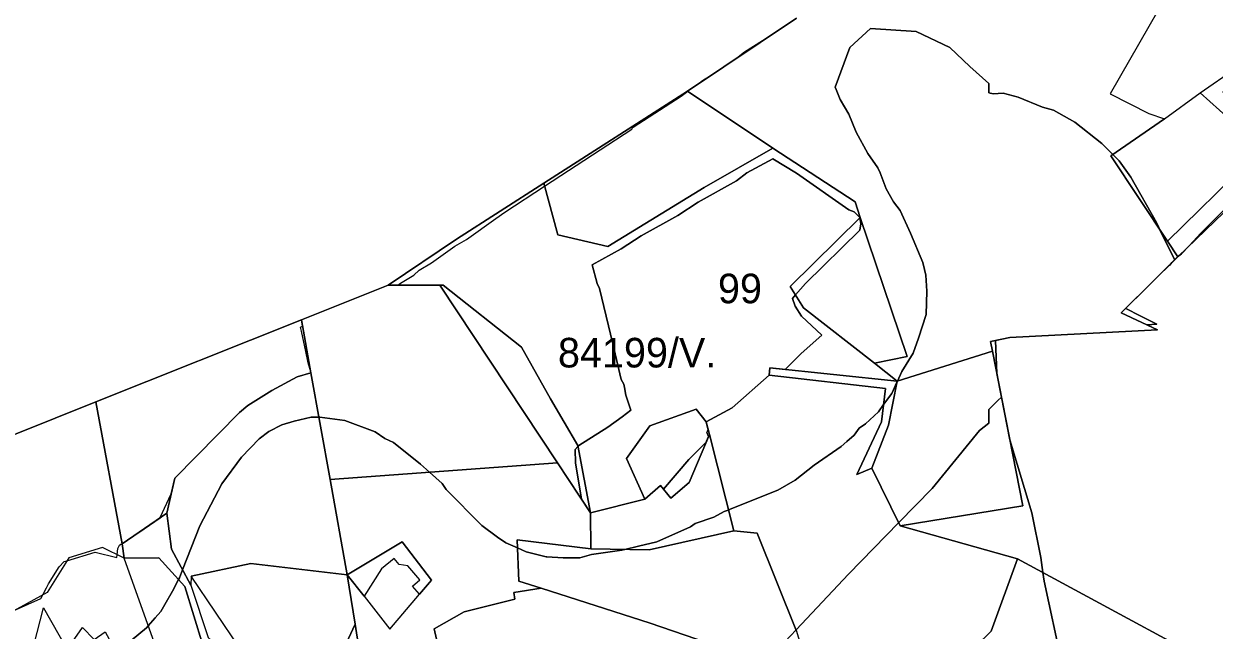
# Model space of a CAD drawing. Extents: x -477304 to -465429, y -1159113 to -1149210.
# Drawn here: x -472989 to -472386, y -1155674 to -1155366 of the extents above; entities that cross this region are included whole.
import ezdxf

# ---------------------------------------------------------------- set-up
doc = ezdxf.new("R2010")
doc.units = 0
for name, color, linetype in [('BPEJ_s', 7, 'Continuous'), ('orna_s', 7, 'Continuous'), ('PUPFL_s', 7, 'Continuous'), ('trav_porost_s', 7, 'Continuous'), ('zahrada_s', 7, 'Continuous')]:
    doc.layers.add(name, color=color, linetype=linetype)

msp = doc.modelspace()

# ---------------------------------------------------------------- linework, layer by layer
at = {"layer": 'BPEJ_s'}
for points in [[(-472462.99, -1155690.28), (-472471.92, -1155648.64), (-472472.54, -1155644.27), (-472473.62, -1155636.74), (-472478.16, -1155614.07), (-472489.33, -1155577.05), (-472493.57, -1155555.38), (-472495.94, -1155543.31), (-472496.67, -1155526.6), (-472489.39, -1155525.15), (-472414.35, -1155521.25), (-472419.81, -1155518.69), (-472414.79, -1155518.33), (-472423.26, -1155514.14), (-472430.56, -1155510.41), (-472430.28, -1155510.11), (-472430.01, -1155509.82), (-472418.88, -1155498.77), (-472410.92, -1155490.87), (-472410.51, -1155490.55), (-472410.43, -1155490.39), (-472408.57, -1155488.54), (-472408.17, -1155488.43), (-472407.16, -1155487.15), (-472405.77, -1155485.77), (-472404.28, -1155484.29), (-472402.23, -1155482.69), (-472398.42, -1155478.63), (-472392.45, -1155472.28), (-472253.39, -1155334.01)], [(-472253.39, -1155334.01), (-472392.45, -1155472.28), (-472398.42, -1155478.63), (-472402.23, -1155482.69), (-472404.28, -1155484.29), (-472405.77, -1155485.77)], [(-472405.77, -1155485.77), (-472405.89, -1155485.54), (-472413, -1155470.85), (-472414.43, -1155467.88), (-472414.97, -1155466.76), (-472427.93, -1155443.81), (-472433.89, -1155435.52), (-472437.03, -1155432.38), (-472439.81, -1155429.59), (-472442.59, -1155426.81), (-472456.41, -1155415.97), (-472467.24, -1155409.81), (-472472.77, -1155408.32), (-472485.09, -1155403.22), (-472492.74, -1155401.31), (-472497.84, -1155401.52), (-472500, -1155401.15), (-472500, -1155396.32), (-472509.62, -1155387.66), (-472519.69, -1155378.1), (-472536.79, -1155370.05), (-472559.93, -1155368.54), (-472570.5, -1155378.1), (-472577.89, -1155398.28), (-472577.41, -1155399.42), (-472575.34, -1155404.4), (-472570.88, -1155411.84), (-472567.26, -1155420.99), (-472561.31, -1155431.83), (-472556.21, -1155439.06), (-472555.14, -1155441.72), (-472551.95, -1155449.69), (-472548.34, -1155456.29), (-472544.94, -1155460.75), (-472539.62, -1155472.23), (-472533.45, -1155487.12), (-472532.64, -1155490.63), (-472531.97, -1155493.5), (-472531.33, -1155501.58), (-472531.75, -1155513.48), (-472535.58, -1155525.39), (-472538.35, -1155533.05), (-472544.09, -1155542.4), (-472546.32, -1155547.23), (-472546.57, -1155547.78), (-472549.19, -1155553.46), (-472553.31, -1155559.13), (-472556, -1155562.82), (-472562.59, -1155568.98), (-472565.78, -1155571.11), (-472568.33, -1155574.72), (-472571.93, -1155577.86), (-472574.92, -1155580.47), (-472588.53, -1155589.82), (-472598.1, -1155597.48), (-472607.03, -1155602.58), (-472632.02, -1155612.54), (-472632.71, -1155612.81), (-472634.25, -1155613.42), (-472639.35, -1155616.19), (-472648.92, -1155619.38), (-472651.26, -1155621.08), (-472668.27, -1155628.73), (-472677.6, -1155630.96), (-472684.53, -1155632.61), (-472686.13, -1155632.99), (-472701.44, -1155635.11), (-472707.39, -1155636.81), (-472715.9, -1155636.81), (-472724.08, -1155636.41), (-472724.41, -1155636.39), (-472734.61, -1155633.84), (-472739.07, -1155631.8), (-472744.82, -1155629.16), (-472749.07, -1155626.4), (-472757.15, -1155620.44), (-472775.23, -1155602.15), (-472777.14, -1155599.18), (-472783.58, -1155593.47), (-472788.19, -1155589.4), (-472801.8, -1155578.34), (-472806.26, -1155576.37), (-472811.16, -1155573.02), (-472826.47, -1155567.28), (-472839.23, -1155565.58), (-472839.71, -1155565.58), (-472843.69, -1155565.58), (-472852.2, -1155567.49), (-472858.58, -1155569.41), (-472865.17, -1155572.81), (-472870.06, -1155576.43), (-472878.99, -1155585.78), (-472888.99, -1155599.39), (-472900.04, -1155620.65), (-472908.84, -1155642.91), (-472910.46, -1155647.02), (-472910.87, -1155647.84), (-472913.86, -1155653.83), (-472917.8, -1155660.58), (-472919.82, -1155664.03), (-472922.7, -1155667.34)], [(-472920.22, -1155616.51), (-472920.25, -1155616.4), (-472914.56, -1155604.33), (-472912.8, -1155596.46), (-472879.93, -1155563.24), (-472875.66, -1155559.57), (-472863.51, -1155551.92), (-472850.75, -1155545.09), (-472843.76, -1155543.07), (-472843.87, -1155542.46), (-472845.18, -1155537.94), (-472846.27, -1155532.2), (-472848.58, -1155521.99), (-472849.05, -1155519.94), (-472849.08, -1155519.81), (-472848.03, -1155519.35), (-472848.6, -1155516.18), (-472804.51, -1155498.57), (-472799.64, -1155498.57), (-472798.4, -1155497.54), (-472791.6, -1155493.5), (-472788.83, -1155490.95), (-472782.67, -1155487.33), (-472770.76, -1155478.82), (-472764.81, -1155475.42), (-472749.98, -1155464.83), (-472745.45, -1155461.6), (-472725.25, -1155448.4), (-472681.03, -1155419.5), (-472680.46, -1155418.55), (-472680.39, -1155418.44), (-472655.93, -1155402.7), (-472652.64, -1155400.31), (-472652.86, -1155400.16), (-472647.44, -1155396.54), (-472645.09, -1155394.83), (-472641.67, -1155392.68), (-472627.86, -1155383.45), (-472623.83, -1155380.37), (-472610.18, -1155371.63), (-472597.53, -1155363.18)], [(-472783.58, -1155593.47), (-472777.14, -1155599.18), (-472775.23, -1155602.15), (-472757.15, -1155620.44), (-472749.07, -1155626.4), (-472744.82, -1155629.16), (-472739.07, -1155631.8), (-472734.61, -1155633.84), (-472724.41, -1155636.39), (-472724.08, -1155636.41), (-472715.9, -1155636.81), (-472707.39, -1155636.81), (-472701.44, -1155635.11), (-472686.13, -1155632.99), (-472684.53, -1155632.61), (-472677.6, -1155630.96), (-472668.27, -1155628.73), (-472651.26, -1155621.08), (-472648.92, -1155619.38), (-472639.35, -1155616.19), (-472634.25, -1155613.42), (-472632.71, -1155612.81), (-472632.02, -1155612.54), (-472607.03, -1155602.58), (-472598.1, -1155597.48), (-472588.53, -1155589.82), (-472574.92, -1155580.47), (-472571.93, -1155577.86), (-472568.33, -1155574.72), (-472565.78, -1155571.11), (-472562.59, -1155568.98), (-472556, -1155562.82), (-472553.31, -1155559.13), (-472549.19, -1155553.46), (-472546.57, -1155547.78), (-472546.32, -1155547.23), (-472544.09, -1155542.4), (-472538.35, -1155533.05), (-472535.58, -1155525.39), (-472531.75, -1155513.48), (-472531.33, -1155501.58), (-472531.97, -1155493.5), (-472532.64, -1155490.63), (-472533.45, -1155487.12), (-472539.62, -1155472.23), (-472544.94, -1155460.75), (-472548.34, -1155456.29), (-472551.95, -1155449.69), (-472555.14, -1155441.72), (-472556.21, -1155439.06), (-472561.31, -1155431.83), (-472567.26, -1155420.99), (-472570.88, -1155411.84), (-472575.34, -1155404.4), (-472577.41, -1155399.42), (-472577.89, -1155398.28), (-472570.5, -1155378.1), (-472559.93, -1155368.54), (-472536.79, -1155370.05), (-472519.69, -1155378.1), (-472509.62, -1155387.66), (-472500, -1155396.32), (-472500, -1155401.15), (-472497.84, -1155401.52), (-472492.74, -1155401.31), (-472485.09, -1155403.22), (-472472.77, -1155408.32), (-472467.24, -1155409.81), (-472456.41, -1155415.97), (-472442.59, -1155426.81), (-472439.81, -1155429.59), (-472437.03, -1155432.38), (-472433.89, -1155435.52), (-472427.93, -1155443.81), (-472414.97, -1155466.76), (-472414.43, -1155467.88), (-472413, -1155470.85), (-472405.89, -1155485.54), (-472405.77, -1155485.77)], [(-472681.03, -1155419.5), (-472680.46, -1155418.55), (-472680.39, -1155418.44), (-472655.93, -1155402.7), (-472652.64, -1155400.31), (-472652.86, -1155400.16), (-472647.44, -1155396.54), (-472645.09, -1155394.83), (-472641.67, -1155392.68), (-472627.86, -1155383.45), (-472623.83, -1155380.37), (-472610.18, -1155371.63), (-472597.53, -1155363.18)], [(-472993.52, -1155663.19), (-472980.63, -1155657.44), (-472979.7, -1155655.63), (-472977.91, -1155652.14), (-472976.81, -1155650), (-472971.49, -1155641.49), (-472968.94, -1155638.73), (-472967.46, -1155638.29), (-472953.2, -1155634.05), (-472942.15, -1155636.6), (-472942.02, -1155635.3), (-472941.72, -1155632.14), (-472940.87, -1155630.44), (-472940.09, -1155629.99), (-472939.52, -1155629.67), (-472939.27, -1155629.53), (-472938.83, -1155629.29), (-472928.39, -1155622.12), (-472920.22, -1155616.51), (-472920.25, -1155616.4), (-472914.56, -1155604.33), (-472912.8, -1155596.46), (-472879.93, -1155563.24), (-472875.66, -1155559.57), (-472863.51, -1155551.92), (-472850.75, -1155545.09), (-472843.76, -1155543.07), (-472843.87, -1155542.46), (-472845.18, -1155537.94), (-472846.27, -1155532.2), (-472848.58, -1155521.99), (-472849.05, -1155519.94), (-472849.08, -1155519.81), (-472848.03, -1155519.35), (-472848.6, -1155516.18), (-472804.51, -1155498.57), (-472799.64, -1155498.57), (-472798.4, -1155497.54), (-472791.6, -1155493.5), (-472788.83, -1155490.95), (-472782.67, -1155487.33), (-472770.76, -1155478.82), (-472764.81, -1155475.42), (-472749.98, -1155464.83), (-472745.45, -1155461.6), (-472725.25, -1155448.4), (-472681.03, -1155419.5)], [(-472405.77, -1155485.77), (-472407.16, -1155487.15), (-472408.17, -1155488.43), (-472408.57, -1155488.54), (-472410.43, -1155490.39), (-472410.51, -1155490.55), (-472410.92, -1155490.87), (-472418.88, -1155498.77), (-472430.01, -1155509.82), (-472430.28, -1155510.11), (-472430.56, -1155510.41), (-472423.26, -1155514.14), (-472414.79, -1155518.33), (-472419.81, -1155518.69), (-472414.35, -1155521.25), (-472489.39, -1155525.15), (-472496.67, -1155526.6), (-472495.94, -1155543.31), (-472493.57, -1155555.38), (-472495.34, -1155557.12), (-472500, -1155561.69), (-472500, -1155568.6), (-472504.72, -1155572.26), (-472528.77, -1155601.7), (-472545.63, -1155618.99), (-472571.15, -1155645.16), (-472597.67, -1155673.42), (-472603.37, -1155679.49)], [(-472603.37, -1155679.49), (-472597.67, -1155673.42), (-472571.15, -1155645.16), (-472545.63, -1155618.99), (-472528.77, -1155601.7), (-472504.72, -1155572.26), (-472500, -1155568.6), (-472500, -1155561.69), (-472495.34, -1155557.12), (-472493.57, -1155555.38), (-472489.33, -1155577.05), (-472478.16, -1155614.07), (-472473.62, -1155636.74), (-472472.54, -1155644.27), (-472471.92, -1155648.64), (-472462.99, -1155690.28)], [(-472934.92, -1155678.7), (-472927.05, -1155672.33), (-472926.21, -1155671.37), (-472922.7, -1155667.34), (-472919.82, -1155664.03), (-472917.8, -1155660.58), (-472913.86, -1155653.83), (-472910.87, -1155647.84), (-472910.46, -1155647.02), (-472908.84, -1155642.91), (-472900.04, -1155620.65), (-472888.99, -1155599.39), (-472878.99, -1155585.78), (-472870.06, -1155576.43), (-472865.17, -1155572.81), (-472858.58, -1155569.41), (-472852.2, -1155567.49), (-472843.69, -1155565.58), (-472839.71, -1155565.58), (-472839.23, -1155565.58), (-472826.47, -1155567.28), (-472811.16, -1155573.02), (-472806.26, -1155576.37), (-472801.8, -1155578.34), (-472788.19, -1155589.4), (-472783.58, -1155593.47)], [(-472993.52, -1155663.19), (-472980.63, -1155657.44), (-472979.7, -1155655.63), (-472977.91, -1155652.14), (-472976.81, -1155650), (-472971.49, -1155641.49), (-472968.94, -1155638.73), (-472967.46, -1155638.29), (-472953.2, -1155634.05), (-472942.15, -1155636.6), (-472942.02, -1155635.3), (-472941.72, -1155632.14), (-472940.87, -1155630.44), (-472940.09, -1155629.99), (-472939.52, -1155629.67), (-472939.27, -1155629.53), (-472938.83, -1155629.29), (-472928.39, -1155622.12), (-472920.22, -1155616.51)], [(-472922.7, -1155667.34), (-472926.21, -1155671.37), (-472927.05, -1155672.33), (-472934.92, -1155678.7), (-472943.3, -1155683.11), (-472943.42, -1155683.17), (-472948.52, -1155684.66), (-472963.83, -1155691.04), (-472970.64, -1155692.53), (-472976.73, -1155694.73), (-472977.77, -1155695.1), (-472978.3, -1155695.29), (-472982, -1155697.14), (-472982.55, -1155697.42), (-472998.16, -1155700.91)]]:
    msp.add_lwpolyline(points, dxfattribs=at)
for points in [[(-472595.12, -1155533.26), (-472603.23, -1155541.36), (-472611.05, -1155540.55), (-472611.29, -1155544.29), (-472630.11, -1155560.74), (-472643.31, -1155567.93), (-472642.25, -1155572.14), (-472642.33, -1155572.17), (-472642.59, -1155572.61), (-472642.96, -1155573.24), (-472642.14, -1155575.39), (-472643.13, -1155577.75), (-472643.39, -1155578.13), (-472652.11, -1155587.06), (-472664.91, -1155602.03), (-472666.43, -1155600.17), (-472674.39, -1155607.08), (-472701.9, -1155614.11), (-472706.51, -1155607.14), (-472709.52, -1155588.76), (-472709.73, -1155581.95), (-472708.35, -1155580.42), (-472707.82, -1155579.83), (-472693.15, -1155570.68), (-472685.93, -1155565.31), (-472681.45, -1155561.97), (-472684, -1155554.31), (-472684.75, -1155550.42), (-472685.07, -1155548.78), (-472686.34, -1155546.44), (-472690.58, -1155528.37), (-472697.4, -1155500.3), (-472698.67, -1155497.75), (-472701.11, -1155488.33), (-472686.34, -1155480.1), (-472676.35, -1155473.51), (-472657.64, -1155463.3), (-472647.43, -1155456.5), (-472627.87, -1155445.65), (-472622.76, -1155441.61), (-472609.58, -1155434.6), (-472597.46, -1155441.83), (-472570.88, -1155460.33), (-472568.33, -1155461.39), (-472565.35, -1155464.36), (-472564.93, -1155467.56), (-472565.35, -1155470.74), (-472593, -1155497.75), (-472598.01, -1155503.57), (-472599.59, -1155505.4), (-472598.1, -1155509.23), (-472594.91, -1155514.34), (-472584.64, -1155523.92)], [(-472595.12, -1155533.26), (-472584.64, -1155523.92), (-472594.91, -1155514.34), (-472598.1, -1155509.23), (-472599.59, -1155505.4), (-472598.01, -1155503.57), (-472593, -1155497.75), (-472565.35, -1155470.74), (-472564.93, -1155467.56), (-472565.35, -1155464.36), (-472568.33, -1155461.39), (-472570.88, -1155460.33), (-472597.46, -1155441.83), (-472609.58, -1155434.6), (-472622.76, -1155441.61), (-472627.87, -1155445.65), (-472647.43, -1155456.5), (-472657.64, -1155463.3), (-472676.35, -1155473.51), (-472686.34, -1155480.1), (-472701.11, -1155488.33), (-472698.67, -1155497.75), (-472697.4, -1155500.3), (-472690.58, -1155528.37), (-472686.34, -1155546.44), (-472685.07, -1155548.78), (-472684.75, -1155550.42), (-472684, -1155554.31), (-472681.45, -1155561.97), (-472685.93, -1155565.31), (-472693.15, -1155570.68), (-472707.82, -1155579.83), (-472708.35, -1155580.42), (-472709.73, -1155581.95), (-472709.52, -1155588.76), (-472706.51, -1155607.14), (-472701.9, -1155614.11), (-472674.39, -1155607.08), (-472666.43, -1155600.17), (-472664.91, -1155602.03), (-472652.11, -1155587.06), (-472643.39, -1155578.13), (-472643.13, -1155577.75), (-472642.14, -1155575.39), (-472642.96, -1155573.24), (-472642.59, -1155572.61), (-472642.33, -1155572.17), (-472642.25, -1155572.14), (-472643.31, -1155567.93), (-472630.11, -1155560.74), (-472611.29, -1155544.29), (-472611.05, -1155540.55), (-472603.23, -1155541.36)]]:
    msp.add_lwpolyline(points, close=True, dxfattribs=at)
at = {"layer": 'orna_s'}
msp.add_lwpolyline([(-472904.44, -1155646.21), (-472874.2, -1155639.71), (-472825.33, -1155645.43), (-472821.33, -1155670.54), (-472846.2, -1155723.83), (-472855.05, -1155719.18)], close=True, dxfattribs=at)
at = {"layer": 'PUPFL_s'}
for points in [[(-472374.68, -1155388.53), (-472381.29, -1155400.82), (-472364.85, -1155418.34), (-472359.73, -1155411.12), (-472335.47, -1155385.45), (-472341.06, -1155375.31), (-472292.37, -1155351.79), (-472243.84, -1155329.66), (-472273.5, -1155358.25), (-472404.16, -1155484.17), (-472409.44, -1155476.21), (-472368.61, -1155436.41), (-472368.27, -1155423.05), (-472392.81, -1155401.05)], [(-472725.66, -1155446.89), (-472652.86, -1155400.16), (-472609.42, -1155429.17), (-472644.35, -1155449.13), (-472693.26, -1155479.03), (-472718.49, -1155473.08)], [(-472558.03, -1155538.11), (-472546.47, -1155547.28), (-472611.05, -1155540.55), (-472611.29, -1155544.29), (-472630.11, -1155560.74), (-472643.31, -1155567.93), (-472648.4, -1155561.44), (-472671.84, -1155569.87), (-472683.79, -1155586.51), (-472674.39, -1155607.08), (-472701.9, -1155614.11), (-472708.47, -1155579.81), (-472722.3, -1155556.29), (-472736.88, -1155530.11), (-472776.67, -1155498.58), (-472778.3, -1155498.58), (-472804.51, -1155498.57), (-472769.94, -1155475.28), (-472725.66, -1155446.89), (-472718.49, -1155473.08), (-472693.26, -1155479.03), (-472644.35, -1155449.13), (-472609.42, -1155429.17), (-472567.83, -1155456.29), (-472565.21, -1155464.22), (-472600.66, -1155499.25), (-472593.98, -1155510.12)], [(-472565.21, -1155464.22), (-472541.3, -1155534.79), (-472558.03, -1155538.11), (-472593.98, -1155510.12), (-472600.66, -1155499.25)], [(-472701.9, -1155614.11), (-472718.7, -1155588.71), (-472778.3, -1155498.58), (-472776.67, -1155498.58), (-472736.88, -1155530.11), (-472722.3, -1155556.29), (-472708.47, -1155579.81)], [(-472952.88, -1155557.82), (-472848.6, -1155516.18), (-472843.76, -1155543.07), (-472850.75, -1155545.09), (-472863.51, -1155551.92), (-472875.66, -1155559.57), (-472879.93, -1155563.24), (-472912.8, -1155596.46), (-472916.76, -1155614.14), (-472939.51, -1155629.75)], [(-472977.44, -1155654.39), (-472999.69, -1155666.56), (-473008.81, -1155646.71), (-473034.64, -1155590.46), (-472952.88, -1155557.82), (-472939.51, -1155629.75), (-472938.48, -1155637.04), (-472949.52, -1155631.62), (-472966.54, -1155636.81)], [(-472674.39, -1155607.08), (-472683.79, -1155586.51), (-472671.84, -1155569.87), (-472648.4, -1155561.44), (-472643.31, -1155567.93), (-472641.69, -1155574.34), (-472651.95, -1155598.68), (-472661.16, -1155606.6), (-472666.43, -1155600.17)], [(-472354.84, -1155708.03), (-472341.25, -1155715.39), (-472359.17, -1155730.93), (-472375.8, -1155748.39), (-472415.14, -1155824.92), (-472519.37, -1155692.24), (-472515, -1155689.94), (-472498.78, -1155673.99), (-472485.43, -1155637.29)]]:
    msp.add_lwpolyline(points, close=True, dxfattribs=at)
for points in [[(-472354.84, -1155708.03), (-472485.43, -1155637.29), (-472544.86, -1155620.55), (-472482.79, -1155610.4), (-472498.15, -1155532.03), (-472499.12, -1155527.09), (-472489.39, -1155525.15), (-472414.35, -1155521.25), (-472432.84, -1155512.62), (-472404.16, -1155484.17), (-472273.5, -1155358.25)], [(-472597.53, -1155363.18), (-472652.86, -1155400.16), (-472725.66, -1155446.89), (-472769.94, -1155475.28), (-472804.51, -1155498.57), (-472848.6, -1155516.18), (-472952.88, -1155557.82), (-473034.64, -1155590.46)]]:
    msp.add_lwpolyline(points, dxfattribs=at)
at = {"layer": 'trav_porost_s'}
for points in [[(-472409.06, -1155350.21), (-472438.52, -1155401.54), (-472418.77, -1155411.5), (-472410.9, -1155414.22), (-472438.04, -1155433.08), (-472409.44, -1155476.21), (-472404.16, -1155484.17), (-472432.84, -1155512.62), (-472414.35, -1155521.25), (-472489.39, -1155525.15), (-472499.12, -1155527.09), (-472498.15, -1155532.03), (-472546.47, -1155547.28), (-472558.03, -1155538.11), (-472541.3, -1155534.79), (-472565.21, -1155464.22), (-472567.83, -1155456.29), (-472609.42, -1155429.17), (-472652.86, -1155400.16), (-472597.53, -1155363.18)], [(-472597.43, -1155674), (-472617.53, -1155624.42), (-472629.35, -1155623.11), (-472641.69, -1155574.34), (-472643.31, -1155567.93), (-472630.11, -1155560.74), (-472611.29, -1155544.29), (-472552.31, -1155550.99), (-472554.4, -1155567.96), (-472566.85, -1155594.55), (-472559.33, -1155591.33), (-472544.86, -1155620.55), (-472485.43, -1155637.29), (-472498.78, -1155673.99)], [(-472923.11, -1155680.05), (-472938.48, -1155637.04), (-472920.94, -1155636.86), (-472907.7, -1155651.3), (-472898.52, -1155681.15)], [(-472846.2, -1155723.83), (-472821.33, -1155670.54), (-472817.54, -1155694.41)]]:
    msp.add_lwpolyline(points, dxfattribs=at)
for points in [[(-472368.61, -1155436.41), (-472409.44, -1155476.21), (-472438.04, -1155433.08), (-472410.9, -1155414.22), (-472392.81, -1155401.05), (-472368.27, -1155423.05)], [(-472804.51, -1155498.57), (-472778.3, -1155498.58), (-472718.7, -1155588.71), (-472834.02, -1155597.18), (-472843.76, -1155543.07), (-472848.6, -1155516.18)], [(-472559.33, -1155591.33), (-472550.9, -1155569.62), (-472546.47, -1155547.28), (-472498.15, -1155532.03), (-472482.79, -1155610.4), (-472544.86, -1155620.55)], [(-472879.93, -1155563.24), (-472875.66, -1155559.57), (-472863.51, -1155551.92), (-472850.75, -1155545.09), (-472843.76, -1155543.07), (-472834.02, -1155597.18), (-472825.33, -1155645.43), (-472874.2, -1155639.71), (-472904.44, -1155646.21), (-472904.62, -1155650.72), (-472914.52, -1155632.41), (-472916.76, -1155614.14), (-472912.8, -1155596.46)], [(-472611.05, -1155540.55), (-472546.47, -1155547.28), (-472550.9, -1155569.62), (-472559.33, -1155591.33), (-472566.85, -1155594.55), (-472554.4, -1155567.96), (-472552.31, -1155550.99), (-472611.29, -1155544.29)], [(-472641.69, -1155574.34), (-472629.35, -1155623.11), (-472672.2, -1155632.87), (-472701.84, -1155632.24), (-472701.9, -1155614.11), (-472674.39, -1155607.08), (-472666.43, -1155600.17), (-472661.16, -1155606.6), (-472651.95, -1155598.68)], [(-472825.33, -1155645.43), (-472816.82, -1155656.3), (-472803.73, -1155673.01), (-472788.76, -1155655.34), (-472782.65, -1155648.13), (-472797.55, -1155628.71), (-472825.33, -1155645.43), (-472834.02, -1155597.18), (-472718.7, -1155588.71), (-472701.9, -1155614.11), (-472701.84, -1155632.24), (-472739.24, -1155627.74), (-472738.35, -1155648.61), (-472727, -1155652.3), (-472740.79, -1155654.51), (-472740.31, -1155657.81), (-472765.97, -1155664.23), (-472781.32, -1155672.86), (-472778.1, -1155687.01), (-472784.81, -1155692.77), (-472796.52, -1155682.3), (-472809.03, -1155703.76), (-472817.54, -1155694.41), (-472821.33, -1155670.54)], [(-472938.48, -1155637.04), (-472939.51, -1155629.75), (-472916.76, -1155614.14), (-472914.52, -1155632.41), (-472904.62, -1155650.72), (-472895.84, -1155677.28), (-472866.51, -1155703.99), (-472864.63, -1155714.13), (-472860.5, -1155733.98), (-472860.99, -1155734.61), (-472864.32, -1155734.51), (-472870.03, -1155706.22), (-472898.52, -1155681.15), (-472907.7, -1155651.3), (-472920.94, -1155636.86)], [(-472672.2, -1155632.87), (-472629.35, -1155623.11), (-472617.53, -1155624.42), (-472597.43, -1155674), (-472593.93, -1155686.1), (-472593.45, -1155687.75), (-472619.47, -1155687.83), (-472671.7, -1155670), (-472727, -1155652.3), (-472738.35, -1155648.61), (-472739.24, -1155627.74), (-472701.84, -1155632.24)], [(-472685.36, -1155764.03), (-472676.59, -1155768.69), (-472666.59, -1155777.31), (-472704.85, -1155818.24), (-472761.29, -1155756.77), (-472781.48, -1155734.03), (-472809.03, -1155703.76), (-472796.52, -1155682.3), (-472784.81, -1155692.77), (-472778.1, -1155687.01), (-472781.32, -1155672.86), (-472765.97, -1155664.23), (-472740.31, -1155657.81), (-472740.79, -1155654.51), (-472727, -1155652.3), (-472671.7, -1155670), (-472619.47, -1155687.83), (-472622.25, -1155718.47), (-472644.89, -1155700.06), (-472658.74, -1155712.37), (-472667.58, -1155745.86), (-472734.29, -1155766.5), (-472720.46, -1155784.36)], [(-472959.66, -1155672.24), (-472953.72, -1155678.23), (-472948.17, -1155674.4), (-472941.08, -1155687.07), (-472924.64, -1155684.52), (-472925.74, -1155681.01), (-472923.11, -1155680.05), (-472913.24, -1155701.82), (-472943.29, -1155707.06), (-472951.01, -1155699.76), (-472956.94, -1155698.28), (-472964.13, -1155698.43), (-472980.61, -1155693.59), (-472984.29, -1155681.38), (-472979.36, -1155662.17), (-472967.33, -1155683.31)]]:
    msp.add_lwpolyline(points, close=True, dxfattribs=at)
at = {"layer": 'zahrada_s'}
msp.add_lwpolyline([(-472816.82, -1155656.3), (-472825.33, -1155645.43), (-472797.55, -1155628.71), (-472782.65, -1155648.13), (-472788.76, -1155655.34), (-472792.31, -1155651.29), (-472788.5, -1155647.95), (-472794.65, -1155640.93), (-472798.93, -1155640.24), (-472801.58, -1155637.11), (-472807.88, -1155642.45)], close=True, dxfattribs=at)

# ---------------------------------------------------------------- texts
at = {"layer": 'BPEJ_s'}
for s, p in [('99', (-472637.33, -1155507.78)), ('84199/V.', (-472718.47, -1155540.32))]:
    msp.add_text(s, height=15, dxfattribs=at).set_placement(p)

doc.saveas('drawing.dxf')
